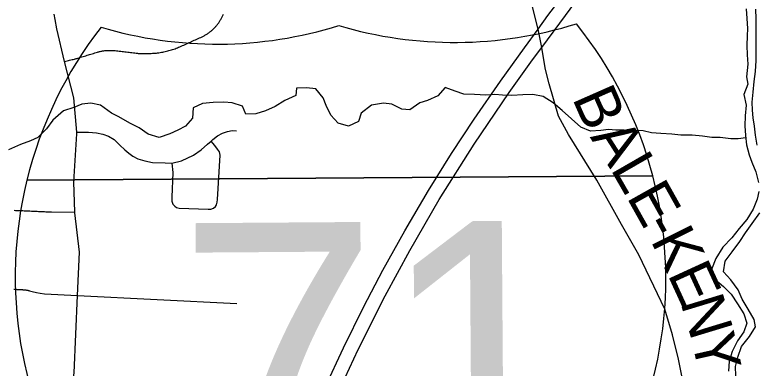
# Model space of a CAD drawing. Extents: x 114604 to 551442, y 316898 to 567001.
# Drawn here: x 213125 to 218259, y 460149 to 462592 of the extents above; entities that cross this region are included whole.
import ezdxf

# ---------------------------------------------------------------- set-up
doc = ezdxf.new("R2010")
doc.units = 0
for name, color, linetype in [('DV_X_County_Line', 7, 'Continuous'), ('GE_P_Alignment', 7, 'Continuous'), ('GE_P_Alignment_1000_Cardinal_Points', 7, 'Continuous'), ('GE_P_Alignment_500_Stations', 7, 'Continuous'), ('PM_P_Cells', 7, 'Continuous'), ('PM_P_Crosswalk', 7, 'Continuous'), ('PM_X_Stop_Line', 7, 'Continuous')]:
    doc.layers.add(name, color=color, linetype=linetype)

msp = doc.modelspace()

# ---------------------------------------------------------------- linework, layer by layer
at = {"layer": 'DV_X_County_Line'}
for points in [[(218183.4, 462633.5), (218187.4, 462567.4)], [(218260.3, 461690.7), (218248.3, 461758.8), (218240.2, 461822.8), (218232.2, 461878.9), (218228.1, 461932.9), (218226, 461987), (218232, 462057), (218237.9, 462131.1), (218247.8, 462201.2), (218251.7, 462277.3), (218251.6, 462381.4), (218253.5, 462431.4), (218253.4, 462501.5), (218251.4, 462563.5), (218251.3, 462631.6)], [(218187.4, 462567.4), (218191.5, 462497.4), (218189.6, 462447.3), (218187.6, 462379.2), (218189.7, 462315.2), (218195.8, 462251.1), (218186.3, 462164.1), (218195.9, 462113), (218168, 462040.9), (218184.1, 461966.9), (218176.2, 461892.8), (218174.3, 461824.7), (218178.3, 461758.7), (218186.4, 461692.6), (218204.5, 461624.6), (218222.5, 461572.6), (218250.6, 461506.6), (218268.6, 461432.5)], [(218270.7, 461370.5), (218258.8, 461318.4), (218230.9, 461248.3), (218187, 461176.1), (218135.1, 461114), (218085.3, 461049.8), (218021.4, 460985.7), (217973.5, 460907.5), (217943.7, 460831.4), (217965.7, 460765.4), (218027.7, 460713.4), (218079.7, 460661.5), (218123.7, 460593.5), (218167.7, 460525.5), (218187.8, 460459.5), (218167.9, 460399.4), (218124, 460337.2), (218086.1, 460265.1), (218066.2, 460197), (218062.3, 460128.9)], [(218112.3, 460095), (218110.2, 460161.1), (218126.1, 460225.1), (218152, 460299.3), (218205.9, 460367.4), (218247.8, 460435.5), (218237.7, 460485.6), (218197.7, 460557.6), (218155.7, 460625.6), (218127.6, 460689.6), (218077.6, 460759.6), (218027.6, 460815.5), (218037.5, 460889.6), (218087.4, 460953.8), (218139.2, 461025.9), (218179.1, 461084), (218225, 461150.2), (218276.8, 461222.3)]]:
    msp.add_lwpolyline(points, dxfattribs=at)
at = {"layer": 'GE_P_Alignment'}
for p, q in [((213208.4, 461447.7), (217536.7, 461479)), ((217536.7, 461479), (213208.4, 461447.7)), ((217536.7, 461479), (213208.4, 461447.7))]:
    msp.add_line(p, q, dxfattribs=at)
for centre, start, end in [((215940.1, 460777.8), 142.0833, 166.221), ((214523.6, 465201.9), 253.4234, 287.4053), ((216167.4, 465213.8), 253.4234, 287.4053), ((214815.1, 460769.7), 14.6078, 38.7454), ((214815.1, 460769.7), 281.9513, 14.6077), ((215940.1, 460777.8), 166.221, 258.8774)]:
    msp.add_arc(centre, 2812.6, start, end, dxfattribs=at)
at = {"layer": 'GE_P_Alignment_1000_Cardinal_Points'}
for points in [[(216786.6, 462266.9), (216769.8, 462366.3), (216744.1, 462493.9), (216705.8, 462647.3), (216608.3, 462914.8), (216569.9, 462988), (216503.1, 463292.8), (216461.4, 463519.8), (216451.4, 463662.4)], [(213119.8, 459527.9), (213171.1, 459555.4), (213229, 459590.7), (213299.4, 459642.9), (213366.1, 459705.9), (213418.3, 459775.2), (213462.3, 459845.1), (213493.5, 459915.3), (213520.3, 460009.4), (213534.5, 460117.2), (213559.1, 460651.6), (213573, 460952.1), (213540.3, 461222), (213540.2, 461227.2), (213533.4, 461437.5), (213553.9, 461769.1), (213553, 461780.3), (213532.5, 462018.3), (213469.5, 462270.1), (213416.5, 462495.9), (213404.7, 462559.7), (213396.1, 462597)], [(213469.5, 462270.1), (213478, 462272.1), (213486.5, 462274.1), (213495.1, 462276.1), (213503.6, 462278.1), (213512.1, 462280.1), (213520.6, 462282.1), (213529.1, 462284.1), (213537.6, 462286.1), (213541.5, 462287), (213545.3, 462288), (213549, 462289.1), (213552.8, 462290.2), (213561.8, 462292.9), (213570.8, 462295.6), (213579.7, 462298.3), (213588.7, 462301), (213597.7, 462303.7), (213606.7, 462306.5), (213615.6, 462309.2), (213624.6, 462311.9), (213633.6, 462314.6), (213642.6, 462317.3), (213651.5, 462320), (213660.5, 462322.7), (213669.5, 462325.5), (213678.5, 462328.1), (213687.4, 462330.9), (213696.4, 462333.6), (213701.3, 462335), (213706.3, 462336.4), (213711.3, 462337.7), (213716.2, 462338.9), (213721.3, 462339.9), (213726.3, 462341), (213731.3, 462341.9), (213736.4, 462342.7), (213741.5, 462343.5), (213746.6, 462344.2), (213751.7, 462344.8), (213756.8, 462345.3), (213761.9, 462345.6), (213767, 462346), (213772.2, 462346.2), (213777.3, 462346.4), (213782.4, 462346.4), (213787.5, 462346.4), (213792.7, 462346.3), (213797.8, 462346), (213802.9, 462345.7), (213808.1, 462345.4), (213813.2, 462344.9), (213818.3, 462344.4), (213828, 462343.2), (213837.8, 462342.1), (213847.5, 462340.9), (213857.2, 462339.8), (213867, 462338.6), (213876.8, 462337.5), (213886.5, 462336.3), (213896.2, 462335.2), (213906, 462334), (213915.7, 462332.9), (213925.5, 462331.7), (213935.2, 462330.6), (213945, 462329.5), (213954.7, 462328.3), (213964.5, 462327.1), (213974.2, 462326), (213979.1, 462325.5), (213984.1, 462325), (213989.1, 462324.6), (213994, 462324.3), (213999, 462324.1), (214004, 462324), (214008.9, 462323.9), (214013.9, 462324), (214018.9, 462324.1), (214027.2, 462324.4), (214035.5, 462324.6), (214043.9, 462324.9), (214052.2, 462325.2), (214060.5, 462325.4), (214068.9, 462325.7), (214077.7, 462326), (214086.5, 462326.6), (214095.3, 462327.2), (214104.2, 462328), (214112.9, 462329), (214121.7, 462330.1), (214130.5, 462331.3), (214139.2, 462332.7), (214147.9, 462334.3), (214156.6, 462335.9), (214165.3, 462337.8), (214173.9, 462339.8), (214182.5, 462341.9), (214191, 462344.2), (214199.5, 462346.6), (214208, 462349.1), (214216.4, 462351.8), (214224.8, 462354.7), (214233.2, 462357.7), (214241.4, 462360.8), (214249.6, 462364), (214257.8, 462367.4), (214265.9, 462370.9), (214275.1, 462375), (214284.2, 462379.1), (214293.3, 462383.2), (214302.5, 462387.3), (214311.6, 462391.3), (214320.7, 462395.4), (214329.8, 462399.5), (214339, 462403.5), (214348.1, 462407.6), (214357.2, 462411.7), (214366.4, 462415.8), (214375.5, 462419.8), (214384.6, 462423.9), (214393.8, 462428), (214402.9, 462432), (214412.1, 462436.1), (214416.8, 462438.3), (214421.4, 462440.5), (214426.1, 462442.8), (214430.7, 462445.2), (214435.3, 462447.7), (214439.8, 462450.3), (214444.3, 462452.9), (214448.7, 462455.6), (214453.1, 462458.4), (214457.4, 462461.3), (214461.7, 462464.2), (214465.9, 462467.2), (214470.1, 462470.3), (214474.2, 462473.5), (214478.3, 462476.7), (214482.3, 462480), (214486.3, 462483.4), (214490.2, 462486.8), (214494, 462490.3), (214497.8, 462493.9), (214501.5, 462497.5), (214505.2, 462501.2), (214508.7, 462505), (214512.3, 462508.8), (214515.7, 462512.7), (214519.1, 462516.6), (214522.4, 462520.6), (214525.7, 462524.7), (214528.8, 462528.8), (214531.9, 462533), (214534.9, 462537.2), (214537.9, 462541.4), (214540.8, 462545.8), (214543.6, 462550.1), (214546.3, 462554.5), (214549, 462559), (214551.6, 462563.5), (214554.1, 462568.1), (214556.5, 462572.7), (214558.8, 462577.3), (214561.1, 462582), (214563.3, 462586.7), (214565.4, 462591.5), (214567.4, 462596.3)], [(217778.1, 459900.7), (217716.1, 460212.3), (217674.9, 460380.1), (217621.4, 460558), (217441.4, 460932.4), (217321.8, 461142.5), (217150.7, 461449.4), (216954.3, 461764.6), (216885.8, 461890.7), (216820.9, 462113.9), (216795.4, 462214.7), (216786.6, 462266.9)], [(213553, 461780.3), (213634.5, 461780), (213689, 461777.1), (213734.6, 461767.4), (213773.7, 461753.3), (213811.6, 461729.1), (213851.9, 461691.6), (213885.5, 461659.6), (213913.4, 461635.4), (213941.3, 461614.5), (213974.8, 461596.9), (214023.8, 461581.7), (214076.1, 461571), (214163.9, 461568.3), (214211.7, 461567.5), (214277.2, 461583.6), (214360.3, 461620.8), (214414.4, 461657.9), (214458.6, 461697.1), (214483.5, 461719.3), (214495.1, 461729.6), (214527.1, 461755.4), (214561.4, 461773.4), (214595.8, 461784.8), (214629.1, 461791.7), (214659.1, 461790.8)], [(214211.7, 461567.5), (214217.9, 461502.2), (214211.2, 461331.9), (214211.4, 461302.7), (214217.7, 461283.3), (214231.2, 461268.2), (214243.4, 461259.2), (214261.7, 461254.4), (214462.9, 461247.4), (214481.2, 461247.5), (214500, 461256.1), (214512.1, 461266), (214519.9, 461279.4), (214524, 461295.8), (214526.3, 461315.3), (214544.7, 461622.2), (214540.1, 461645.5), (214527.8, 461663.2), (214508.7, 461687.5), (214483.5, 461719.3)], [(213119.7, 461240.7), (213129.7, 461240.2), (213139.7, 461239.8), (213149.7, 461239.3), (213159.6, 461238.9), (213169.6, 461238.5), (213179.6, 461238), (213189.6, 461237.6), (213199.6, 461237.1), (213209.6, 461236.7), (213219.6, 461236.2), (213229.6, 461235.8), (213239.6, 461235.3), (213249.5, 461234.8), (213259.5, 461234.4), (213269.5, 461233.9), (213279.5, 461233.5), (213289.5, 461233.1), (213299.5, 461232.6), (213309.5, 461232.2), (213319.5, 461231.7), (213329.5, 461231.3), (213339.5, 461230.8), (213349.4, 461230.4), (213359.4, 461229.9), (213368.7, 461229.5), (213378, 461229.1), (213540.2, 461227.2)], [(213118.8, 460695), (213128.5, 460694.5), (213138.2, 460694), (213147.9, 460693.5), (213157.6, 460693.1), (213167.4, 460692.6), (213177.1, 460692.1), (213181.2, 460691.8), (213185.4, 460691.5), (213189.6, 460691.2), (213193.7, 460690.7), (213197.9, 460690.2), (213202, 460689.6), (213206.1, 460688.9), (213210.2, 460688.2), (213214.3, 460687.4), (213218.4, 460686.6), (213222.5, 460685.6), (213226.5, 460684.6), (213236.2, 460682.2), (213245.9, 460679.7), (213275, 460672.3), (213299.3, 460667.3), (213329.4, 460663.4), (213559.1, 460651.6), (214661, 460595.5)]]:
    msp.add_lwpolyline(points, dxfattribs=at)
at = {"layer": 'GE_P_Alignment_500_Stations'}
for points in [[(214772.7, 458357.6), (214804.9, 458479.2), (214884.6, 458740.8), (214998, 459076.2), (215079.9, 459297.4), (215205.4, 459614.2), (215349.9, 459956), (215499.6, 460278.6), (215686.4, 460650.1), (215856.1, 460963.4), (216061, 461316.3), (216301.2, 461698.7), (216543.5, 462053.8), (216706.3, 462279.9), (216769.8, 462366.3), (216934, 462588.1), (217167.2, 462905.6)], [(214680.6, 458394.1), (214709.4, 458495.6), (214782.7, 458731.9), (214870.5, 459000.8), (214960.7, 459250.5), (215065.4, 459523.4), (215176.3, 459796.4), (215272.5, 460017), (215398.1, 460288.9), (215539.9, 460576), (215671.4, 460826), (215822.2, 461098.4), (215985.2, 461377.6), (216145.4, 461633.1), (216301.4, 461871.2), (216483.1, 462133.5), (216649.6, 462364.3), (216744.1, 462493.9), (216812.7, 462587.8), (216896.9, 462700.9)]]:
    msp.add_lwpolyline(points, dxfattribs=at)
at = {"layer": 'PM_P_Cells'}
msp.add_lwpolyline([(218180.4, 461742), (218128.3, 461733.8), (218076.4, 461735.3), (218002.4, 461742.7), (217946.4, 461744.2), (217882.4, 461753.7), (217810.4, 461759), (217730.5, 461760.3), (217668.5, 461767.8), (217592.6, 461771.1), (217528.6, 461776.6), (217470.5, 461790.1), (217394.6, 461791.4), (217340.6, 461795), (217282.7, 461794.5), (217230.7, 461798), (217178.8, 461791.6), (217106.9, 461786.9), (217038.7, 461814.4), (216974.3, 461871.9), (216909.9, 461931.4), (216847.5, 461982.9), (216779.2, 462026.3), (216707.2, 462041.7), (216639.3, 462039.1), (216563.4, 462034.4), (216497.4, 462035.8), (216445.4, 462041.4), (216383.6, 462036.9), (216303.6, 462040.2), (216231.6, 462043.5), (216169.5, 462065), (216101.4, 462088.4), (216051.9, 462032), (215980.3, 461999.3), (215926.5, 461982.8), (215856.9, 461934.2), (215802.9, 461939.7), (215732.7, 461975.1), (215674.7, 461980.6), (215592.9, 461967.9), (215519.4, 461911.2), (215501.9, 461855), (215432.3, 461822.3), (215362.2, 461841.8), (215309.8, 461897.3), (215279.2, 461965.1), (215258.8, 462017), (215206.3, 462080.6), (215142.4, 462088.1), (215072.4, 462085.4), (215068.9, 462033.4), (214993.2, 462000.7), (214925.6, 461958), (214858, 461927.4), (214792.2, 461906.8), (214722.3, 461906.2), (214699.8, 461960), (214627.7, 461983.4), (214571.7, 461987), (214495.8, 461986.3), (214422, 461979.6), (214358.3, 461949), (214354.9, 461876.9), (214305.4, 461822.5), (214251.7, 461794), (214197.9, 461769.5), (214124.2, 461744.8), (214048.1, 461766.1), (213985.8, 461809.6), (213919.6, 461843.1), (213845.3, 461886.5), (213793.1, 461912), (213718.7, 461967.4), (213650.7, 461980.9), (213588.8, 461974.3), (213533.1, 461951.8), (213461.3, 461927.1), (213387.9, 461864.4), (213344.5, 461804), (213285, 461743.4), (213233.3, 461720.9), (213163.6, 461694.3), (213081.9, 461659.5)], dxfattribs=at)

# ---------------------------------------------------------------- texts
at = {"layer": 'GE_P_Alignment'}
msp.add_text('71', height=1875.03, rotation=0.4144, dxfattribs=at).set_placement((214260.1, 459275.6))
at = {"layer": 'PM_P_Crosswalk'}
for s, rotation, p in [('B', 293.767, (216977.3, 462016.9)), ('A', 302.646, (217100.6, 461746.7)), ('L', 299.9276, (217241.1, 461527.6)), ('E', 299.2493, (217352.6, 461334)), ('-', 298.6816, (217461.8, 461138.9)), ('K', 296.6382, (217519.6, 461033.3)), ('E', 294.6502, (217636.8, 460799.8)), ('N', 286.8873, (217726.6, 460605.9)), ('Y', 282.5928, (217801.8, 460359))]:
    msp.add_text(s, height=300, rotation=rotation, dxfattribs=at).set_placement(p)
at = {"layer": 'PM_X_Stop_Line'}
for s in ['-', '.', ',']:
    msp.add_text(s, height=1, rotation=0.4144, dxfattribs=at).set_placement((215381.1, 460267.6))

doc.saveas('drawing.dxf')
